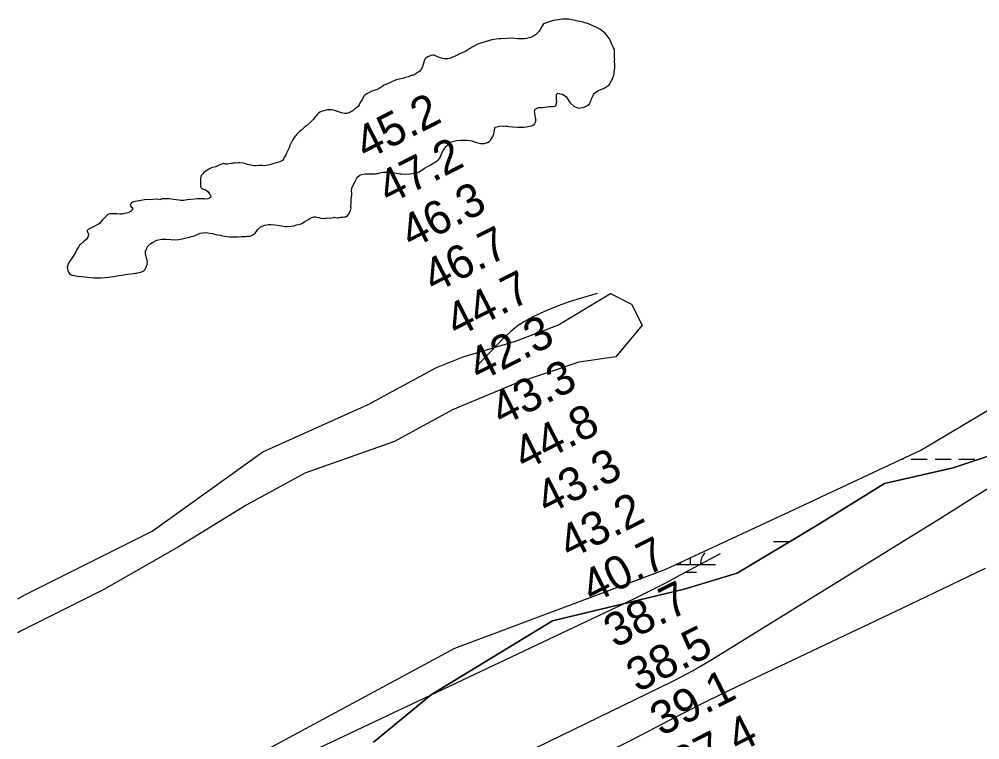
# Model space of a CAD drawing. Extents: x 3177385 to 3215275, y 903885 to 929304.
# Drawn here: x 3197439 to 3199369, y 917674 to 919121 of the extents above; entities that cross this region are included whole.
import ezdxf

# ---------------------------------------------------------------- set-up
doc = ezdxf.new("R2010")
doc.units = 0
for name, color, linetype in [('V-RIVR-RANG', 7, 'Continuous'), ('V-SITE-VEGE', 7, 'Continuous'), ('V-TOPO-MAJR', 7, 'Continuous'), ('V-TOPO-MINR', 7, 'Continuous'), ('V-WETL-SWMP', 7, 'Continuous')]:
    doc.layers.add(name, color=color, linetype=linetype)

msp = doc.modelspace()

# ---------------------------------------------------------------- linework, layer by layer
at = {"layer": 'V-SITE-VEGE'}
for points in [[(3198605.2, 919101), (3198599.1, 919104.3), (3198591.1, 919108.1), (3198582.5, 919111.5), (3198571.4, 919114.9), (3198565.2, 919116.5), (3198560.9, 919117.3), (3198553.1, 919119.3), (3198548.9, 919120.1), (3198543.1, 919120.9), (3198534.8, 919121.1), (3198530, 919120.9), (3198521.8, 919120.1), (3198512.5, 919118.3), (3198508.1, 919117.3), (3198505.5, 919116.5), (3198498.4, 919113.9), (3198492.2, 919111.9), (3198487, 919103.3), (3198485.2, 919099.8), (3198483.4, 919097.2), (3198479.1, 919092.6), (3198475.9, 919089.8), (3198472.5, 919087.4), (3198466.9, 919084.6), (3198457.8, 919082.4), (3198453.8, 919082), (3198445.6, 919081.8), (3198440.4, 919082), (3198429.7, 919082.8), (3198406.8, 919082), (3198403, 919082), (3198397.2, 919081.2), (3198388.5, 919079.7), (3198368.6, 919073.9), (3198360.6, 919070.9), (3198357.4, 919069.5), (3198344.3, 919062.1), (3198340.5, 919059.5), (3198336.1, 919057), (3198333.4, 919055.6), (3198325.6, 919052.2), (3198322.4, 919050.6), (3198320.4, 919049.4), (3198313.7, 919046.4), (3198309.7, 919045), (3198307.9, 919044), (3198305.5, 919043), (3198300.1, 919041.8), (3198297.3, 919041.6), (3198292.6, 919041.8), (3198289, 919042.2), (3198285.4, 919043.2), (3198281.2, 919044.6), (3198279.4, 919045.6), (3198272.3, 919048.6), (3198270.1, 919048.8), (3198265.7, 919048), (3198262.9, 919047.2), (3198259.1, 919045.4), (3198254.5, 919041.2), (3198252.1, 919036.3), (3198251.8, 919034.1), (3198249.8, 919027.9), (3198248.8, 919025.5), (3198246, 919019.5), (3198243.8, 919016.7), (3198242, 919015.6), (3198239, 919014), (3198236, 919011.6), (3198233.4, 919010), (3198231.4, 919009), (3198228.9, 919008), (3198226.5, 919008), (3198224, 919006.5), (3198220.5, 919005.5), (3198214.1, 919003.8), (3198211.5, 919002.9), (3198202.4, 919000.4), (3198196.1, 918999.2), (3198192, 918997.6), (3198187.9, 918995.7), (3198183.7, 918993), (3198177.9, 918991.2), (3198171.1, 918987.8), (3198167.4, 918985.4), (3198157.8, 918980.2), (3198155.6, 918979.4), (3198152, 918977.9), (3198147.5, 918976.3), (3198137.5, 918971.3), (3198134.1, 918969.1), (3198130.7, 918965.7), (3198127.8, 918960.1), (3198126.4, 918958.1), (3198124.8, 918955.4), (3198121.8, 918949.4), (3198119.8, 918946), (3198116.4, 918943.2), (3198113.2, 918941), (3198109.6, 918938)], [(3198560.9, 918943.3), (3198563.3, 918942.7), (3198566.9, 918942.9), (3198570.9, 918943.7), (3198575, 918945.1), (3198579.6, 918947), (3198584.8, 918951.2), (3198586, 918953.8), (3198586.6, 918955.8), (3198588, 918958.8), (3198588.8, 918961.2), (3198590.2, 918963.8), (3198592, 918967.9), (3198592.9, 918969.7), (3198594.1, 918971.9), (3198601.3, 918977.1), (3198607.1, 918979.7), (3198612.8, 918981.9), (3198621.4, 918987.3), (3198624.4, 918989.6), (3198627.8, 918994.6), (3198631.6, 919003.2), (3198632.4, 919005.6), (3198633.4, 919008.7), (3198633.9, 919012.1), (3198634.3, 919015.1), (3198635.1, 919018.7), (3198635.5, 919022.9), (3198635.5, 919029.1), (3198635.1, 919038.2), (3198635.3, 919041), (3198634.9, 919043.6), (3198635.1, 919060), (3198632.9, 919063.9), (3198629.1, 919072.5), (3198626.1, 919078.7), (3198624.5, 919081.6), (3198622.4, 919085), (3198618.8, 919089.8), (3198615.2, 919093.4), (3198613.4, 919094.8), (3198611, 919097), (3198605.2, 919101)], [(3198145.7, 918810.9), (3198153.9, 918810.7), (3198156.9, 918811.1), (3198160.2, 918811.3), (3198163.2, 918812.5), (3198165.8, 918813.1), (3198171.2, 918813.7), (3198174.8, 918813.9), (3198182.7, 918813.9), (3198193.1, 918812.5), (3198203.6, 918810.7), (3198206.8, 918810.7), (3198213.6, 918810.1), (3198223.5, 918810.9), (3198236.9, 918812.9), (3198242.2, 918814.7), (3198245.4, 918816.3), (3198247.6, 918818.1), (3198253.2, 918822), (3198260.4, 918825.8), (3198263.3, 918827.6), (3198269.7, 918831.4), (3198272.1, 918832.6), (3198275.7, 918834.8), (3198280.9, 918839), (3198282.6, 918840.7), (3198284.2, 918842.7), (3198285.2, 918844.9), (3198286.6, 918848.7), (3198288.8, 918853.3), (3198290, 918856.5), (3198292, 918859.5), (3198297, 918865.6), (3198300.4, 918869.4), (3198303.9, 918874.2), (3198306.5, 918875), (3198312.5, 918876.4), (3198317.9, 918877.2), (3198326, 918878.2), (3198334.2, 918878.4), (3198338.8, 918878.2), (3198348.1, 918876.8), (3198357.7, 918873.8), (3198365.4, 918871.8), (3198368, 918871.4), (3198373.8, 918871.6), (3198377.4, 918872.6), (3198379.8, 918873.6), (3198383.4, 918875.8), (3198385.5, 918878), (3198388.5, 918882.1), (3198390.3, 918885.5), (3198392.5, 918891.1), (3198393.3, 918894.9), (3198394.3, 918902.1), (3198396.1, 918904), (3198403.7, 918906), (3198412.6, 918906.8), (3198415.8, 918906.4), (3198420, 918906.2), (3198422.8, 918905.6), (3198430.9, 918904.8), (3198439.7, 918904.6), (3198443.9, 918904.2), (3198449.2, 918904.6), (3198453.2, 918904.6), (3198461, 918905.4), (3198468.3, 918907), (3198470.5, 918908), (3198473.3, 918910), (3198474.5, 918911.8), (3198475.9, 918914.4), (3198476.5, 918916.6), (3198476.5, 918921), (3198476.3, 918923.2), (3198474.5, 918932.3), (3198474.3, 918934.9), (3198474.5, 918937.7), (3198475.7, 918940.7), (3198479.3, 918942.5), (3198482.5, 918943.5), (3198490.2, 918944.1), (3198503.6, 918945.5), (3198510.3, 918945.8), (3198514.9, 918946.6), (3198517.1, 918947.6), (3198518.7, 918955), (3198518.3, 918960.8), (3198518.1, 918970.1), (3198520.9, 918972.3), (3198523.5, 918972.1), (3198526.7, 918971.5), (3198530.2, 918970.5), (3198535, 918967.5), (3198537, 918966), (3198539.6, 918962.8), (3198543.8, 918956), (3198545.6, 918953.4), (3198552.9, 918946.8), (3198556.1, 918944.9), (3198560.9, 918943.3)], [(3198109.6, 918938), (3198107.5, 918936.6), (3198101.1, 918933.1), (3198097.1, 918931.7), (3198092.1, 918931.7), (3198086.4, 918933.1), (3198070.6, 918938.4), (3198067.1, 918939.4), (3198062.5, 918939.4), (3198057.3, 918938.8), (3198055.3, 918938.4), (3198048.1, 918936.4), (3198042.8, 918934.3), (3198040.4, 918932.5), (3198038.2, 918930.5), (3198036.6, 918928.7), (3198035, 918926.5), (3198029.2, 918919.7), (3198023.3, 918913.6), (3198016.9, 918907.6), (3198014.7, 918906.2), (3198011.3, 918903.4), (3198006.1, 918898.6), (3198003, 918896), (3197997.2, 918890.7), (3197993.8, 918887.1), (3197991.4, 918883.3), (3197989, 918879.9), (3197986.4, 918875.7), (3197982.7, 918867.4), (3197981.1, 918863), (3197975.5, 918850.5), (3197974.1, 918847.7), (3197971.5, 918843.3), (3197970.5, 918841.3), (3197967.7, 918837.1), (3197962.4, 918834.7), (3197948.6, 918830.4), (3197942.3, 918828.8), (3197934.1, 918827), (3197930.9, 918826.6), (3197926.7, 918827), (3197920.8, 918827), (3197914.4, 918826.6), (3197911.4, 918826.8), (3197900.1, 918828.8), (3197897.7, 918829.6), (3197894.5, 918830.4), (3197891.3, 918831.3), (3197888.9, 918831.9), (3197882.3, 918832.7), (3197879.4, 918832.7), (3197876.2, 918832.3), (3197872.2, 918832.7), (3197870, 918832.3), (3197868.4, 918831.9), (3197866.6, 918831.5), (3197864.8, 918831.1), (3197860.1, 918830.8), (3197857.3, 918830.2), (3197853.9, 918830.2), (3197850.1, 918831.1), (3197847.5, 918830.7), (3197840.8, 918828), (3197833.8, 918824.8), (3197827.4, 918823), (3197823.8, 918821.8), (3197819.9, 918820), (3197814.7, 918816.8), (3197810.1, 918813), (3197807.7, 918810.8), (3197804.7, 918807.1), (3197803.3, 918801.1), (3197802.9, 918796.9), (3197802.9, 918788.9), (3197803.1, 918786.4), (3197803.9, 918783.2), (3197806.5, 918780.8), (3197813.1, 918778.2), (3197817.7, 918775.2), (3197819.5, 918773.4), (3197822, 918770), (3197823.6, 918765.7), (3197823, 918762.9), (3197821, 918761.5), (3197818.1, 918760.7), (3197811.5, 918759.7), (3197809.5, 918760.1), (3197806.1, 918760.1), (3197803.7, 918760.3), (3197796.8, 918760.3), (3197783.6, 918758.9), (3197776.5, 918758.3), (3197769.5, 918757.3), (3197762.7, 918757.3), (3197760.5, 918757.5), (3197754.2, 918758.5), (3197750.4, 918759.3), (3197739.6, 918760.1), (3197736.3, 918760.1), (3197729.5, 918760.5)], [(3197733.9, 918679.5), (3197753, 918677.9), (3197759.7, 918678.7), (3197766.9, 918679.9), (3197771.5, 918681.3), (3197777.7, 918682.9), (3197781, 918683.5), (3197785.2, 918684.7), (3197790.8, 918686.4), (3197802.7, 918691.2), (3197808.7, 918692.4), (3197813.1, 918692.6), (3197818.1, 918692), (3197826.6, 918690.6), (3197836.8, 918688.4), (3197843.5, 918687.2), (3197845.5, 918686.6), (3197851.1, 918685.7), (3197861.3, 918684.4), (3197869.5, 918683.9), (3197878.6, 918683.8), (3197886.3, 918684.8), (3197888.5, 918684.5), (3197894.1, 918684.7), (3197897.1, 918685.1), (3197899.9, 918685.1), (3197902.4, 918685.5), (3197904.3, 918686.4), (3197906.7, 918687.3), (3197910.6, 918689.4), (3197912.2, 918690.7), (3197915.6, 918694.9), (3197916.8, 918696.7), (3197918.6, 918698.7), (3197922, 918703.1), (3197923.8, 918704.1), (3197925.9, 918704.9), (3197930.3, 918706.9), (3197932.5, 918707.3), (3197936.3, 918708.3), (3197939.5, 918708.7), (3197944.5, 918708.7), (3197952.4, 918708.1), (3197961.8, 918706.9), (3197966.3, 918705.9), (3197968.9, 918705.7), (3197972.9, 918705.1), (3197977.1, 918704.9), (3197984.8, 918705.2), (3197990.8, 918706.2), (3197996.7, 918708), (3198003.1, 918709.3), (3198005.4, 918710.3), (3198007.8, 918711.7), (3198012.4, 918714.9), (3198019.9, 918719), (3198023.6, 918721.5), (3198027.1, 918722.9), (3198031, 918724), (3198034, 918724.1), (3198036.5, 918723.9), (3198040.7, 918723.1), (3198044.7, 918721.9), (3198049.7, 918721.2), (3198052.7, 918721.3), (3198055.5, 918721.9), (3198058.4, 918722.1), (3198064, 918721.5), (3198070.1, 918722.9), (3198072.1, 918723.5), (3198077.4, 918722.5), (3198079.5, 918722.4), (3198081.8, 918723), (3198084.6, 918723.4), (3198088.8, 918723.4), (3198092.1, 918724.1), (3198094.8, 918724.4), (3198097, 918725.1), (3198100.8, 918729.9), (3198102.6, 918733), (3198103.7, 918735.2), (3198104.5, 918737.1), (3198105.2, 918739.8), (3198105.5, 918741.9), (3198105.3, 918743.9), (3198105.3, 918746.2), (3198105.7, 918750.4), (3198105.7, 918755), (3198105.9, 918760.5), (3198106.9, 918767.9), (3198107.1, 918772.3), (3198106.7, 918775.5), (3198107.1, 918781.6), (3198109.3, 918786.6), (3198114.3, 918796.8), (3198117, 918801.7), (3198119.2, 918804.3), (3198123.2, 918807.7), (3198126.8, 918809.5), (3198134.2, 918810.5), (3198145.7, 918810.9)], [(3197729.5, 918760.5), (3197726.1, 918760.3), (3197721.5, 918758.5), (3197716.4, 918759.5), (3197707, 918759.3), (3197690.5, 918758.5), (3197679.7, 918756.7), (3197668.6, 918754.1), (3197665.6, 918753.1), (3197663.6, 918751.7), (3197661.8, 918749.1), (3197662.2, 918746.4), (3197664, 918744.4), (3197665.8, 918743), (3197667, 918741.2), (3197666, 918738.8), (3197664.2, 918736.4), (3197662.2, 918734.8), (3197660.2, 918733.8), (3197656.8, 918732.4), (3197648.3, 918730), (3197645.5, 918729.8), (3197641.3, 918729.8), (3197634.7, 918730.2), (3197631, 918730.6), (3197624.2, 918730.6), (3197620.4, 918730), (3197617, 918728.8), (3197614.6, 918727.2), (3197613.3, 918725.6), (3197609.3, 918721.9), (3197605.3, 918717.5), (3197602.9, 918713.9), (3197601.1, 918711.7), (3197598.5, 918709.5), (3197581.2, 918701), (3197577.6, 918698.8), (3197575.4, 918697), (3197575.4, 918694.6), (3197577.8, 918690.2), (3197578, 918687.8), (3197576.6, 918683.5), (3197573.8, 918679.5), (3197568.9, 918674.7), (3197561.7, 918668.7), (3197560.3, 918667.1), (3197558.7, 918664.9), (3197555.9, 918660.4), (3197554.5, 918658.6), (3197551.8, 918652.8), (3197549.4, 918648.4), (3197543.6, 918639.7), (3197541.2, 918636.7), (3197537.8, 918631.5), (3197535.8, 918625.5), (3197535.4, 918623.1), (3197535.8, 918619), (3197536.4, 918616.2), (3197538.6, 918611.8), (3197540.4, 918609.4), (3197543, 918607.6), (3197545, 918606.8), (3197556.9, 918605), (3197564.3, 918604.2), (3197576.2, 918603.2), (3197588.8, 918601.8), (3197603.1, 918601.8), (3197611.9, 918602.2), (3197617.4, 918603.2), (3197628, 918604.6), (3197639.3, 918606.6), (3197645.9, 918607.4), (3197655.5, 918609), (3197662.8, 918610), (3197672.2, 918610.8), (3197674.4, 918611.4), (3197676.8, 918611.6), (3197680.5, 918612.4), (3197683.3, 918613.2), (3197689.1, 918615.8), (3197691.3, 918618), (3197693.5, 918621.6), (3197694.9, 918625.5), (3197695.7, 918628.5), (3197696.3, 918634.1), (3197695.7, 918637.5), (3197694.5, 918641.7), (3197693.7, 918643.6), (3197693.1, 918646.6), (3197692.5, 918651.2), (3197692.9, 918655), (3197695.5, 918661.4), (3197697.4, 918665.1), (3197701.2, 918669.5), (3197703.2, 918670.9), (3197706.6, 918672.9), (3197715.6, 918677.3), (3197722.3, 918678.7), (3197725.1, 918679.1), (3197730.1, 918679.5), (3197733.9, 918679.5)], [(3197435.8, 917956.9), (3197451.7, 917966.1), (3197705.8, 918093.3), (3197928.2, 918252.2), (3198139.9, 918347.5), (3198277.5, 918421.7), (3198330.5, 918442.8), (3198436.3, 918474.6), (3198521, 918506.4), (3198626.9, 918570), (3198669.2, 918548.8), (3198690.4, 918506.4), (3198637.5, 918442.8), (3198563.4, 918432.2), (3198436.3, 918389.9), (3198309.3, 918336.9), (3198192.8, 918273.3), (3198012.9, 918209.8), (3197896.4, 918146.2), (3197758.8, 918061.5), (3197610.5, 917976.7), (3197441.2, 917892), (3197435.8, 917889.2)], [(3198150.5, 917669.5), (3198266.9, 917764.9), (3198510.4, 917913.2), (3198775.1, 917976.7), (3198881, 918008.5), (3199039.8, 918103.9), (3199177.4, 918188.6), (3199315, 918220.4), (3199473.8, 918273.3)]]:
    msp.add_lwpolyline(points, dxfattribs=at)
at = {"layer": 'V-TOPO-MAJR'}
for points in [[(3198205.8, 917526.3), (3198751.8, 917792), (3198771.8, 917802.2), (3198791.7, 917812.7), (3198811.3, 917823.9), (3198830.6, 917835.4), (3199223.5, 918078.2), (3199289.6, 918119.2), (3199355.7, 918160.4), (3199421.6, 918201.7)], [(3198846.9, 918047.8), (3198765.4, 918003.7), (3198737.4, 917988.9), (3198709.3, 917974.4), (3198680.9, 917960.3), (3198652.4, 917946.5), (3197928.9, 917604.1)], [(3199379.5, 918017.8), (3199295.9, 917977.9), (3199212.2, 917938.1), (3198902.5, 917790.9), (3198862.5, 917771.6), (3198822.7, 917752.1), (3198783, 917732.2), (3198743.5, 917712.1), (3198673, 917675.7), (3198598.1, 917637.7)]]:
    msp.add_lwpolyline(points, dxfattribs=at)
at = {"layer": 'V-TOPO-MINR'}
msp.add_lwpolyline([(3198600.3, 918570.2), (3198565.7, 918560.4), (3198543.6, 918553.5), (3198521.8, 918545.8), (3198500.3, 918537), (3198479.2, 918527.5), (3198469.7, 918523), (3198454.1, 918514.4), (3198439.3, 918504.8), (3198425.6, 918493.6), (3198412.6, 918481.3), (3198357.7, 918423.4)], dxfattribs=at)
at = {"layer": 'V-WETL-SWMP'}
for p, q in [((3199212.6, 918237.8), (3199215, 918237.8)), ((3199231, 918237.8), (3199263, 918237.7)), ((3199279, 918237.6), (3199311, 918237.6)), ((3199327, 918237.5), (3199359, 918237.5)), ((3198954.6, 918072.2), (3198986.6, 918072.1)), ((3198787.5, 918026.2), (3198787.5, 918039.8)), ((3198758.2, 918026.2), (3198837.5, 918026.1)), ((3198775.4, 918010.8), (3198799.4, 918010.7))]:
    msp.add_line(p, q, dxfattribs=at)
for points in [[(3199918.5, 918633.5), (3199675, 918464), (3199611.5, 918368.7), (3199473.8, 918273.3), (3199315, 918220.4), (3199177.4, 918188.6), (3199039.8, 918103.9), (3198881, 918008.5), (3198775.1, 917976.7), (3198510.4, 917913.2), (3198266.9, 917764.9), (3198150.5, 917669.5)], [(3197441.9, 917388.2), (3198314.2, 917857.9), (3198738.2, 918016.9), (3198985.5, 918131.8), (3199250.5, 918255.5), (3199665.6, 918502.9)]]:
    msp.add_lwpolyline(points, dxfattribs=at)
for centre, start, end in [((3198842.7, 918026.5), 139.0948, 180.6385), ((3198732.2, 918026.8), 359.0948, 5.9557)]:
    msp.add_arc(centre, 35.2, start, end, dxfattribs=at)

# ---------------------------------------------------------------- texts
at = {"layer": 'V-RIVR-RANG'}
for s, p in [('45.2', (3198135.7, 918837.2)), ('47.2', (3198181.1, 918748.1)), ('46.3', (3198226.6, 918659.1)), ('46.7', (3198272, 918570)), ('44.7', (3198317.5, 918480.9)), ('42.3', (3198362.9, 918391.8)), ('43.3', (3198408.4, 918302.8)), ('44.8', (3198453.8, 918213.7)), ('43.3', (3198499.3, 918124.6)), ('43.2', (3198544.7, 918035.5)), ('40.7', (3198590.2, 917946.5)), ('38.7', (3198635.6, 917857.4)), ('38.5', (3198681.1, 917768.3)), ('39.1', (3198728.6, 917680.3)), ('37.4', (3198772, 917590.2))]:
    msp.add_text(s, height=67, rotation=26.8883, dxfattribs=at).set_placement(p)

doc.saveas('drawing.dxf')
